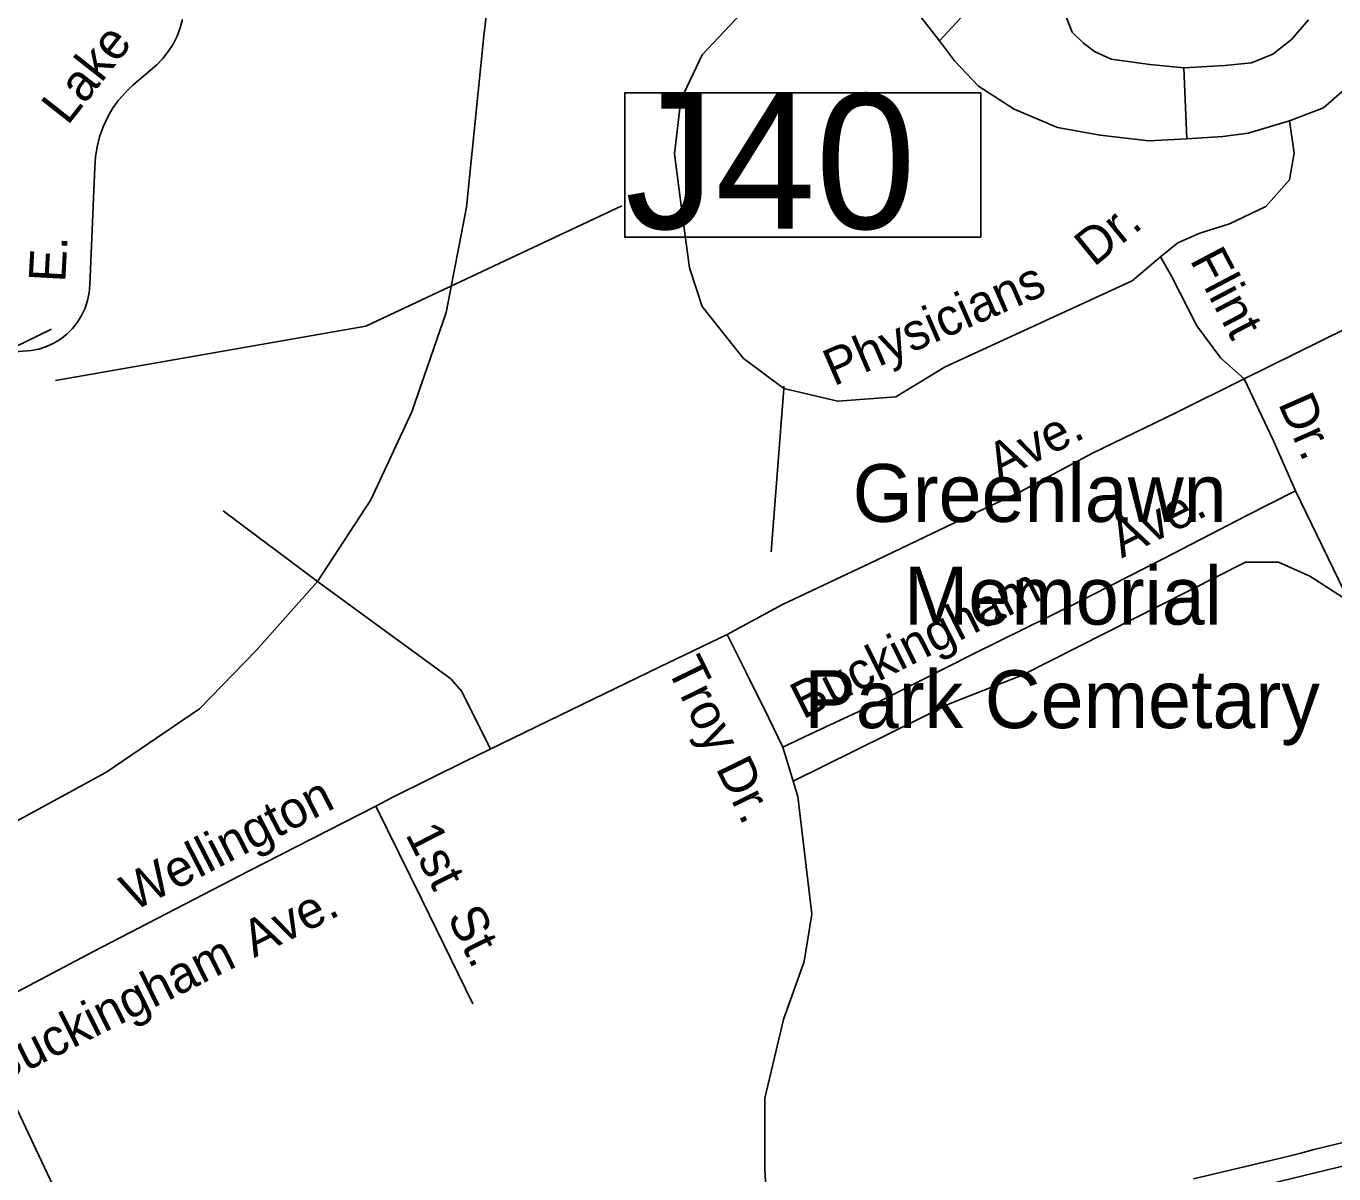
# Model space of a CAD drawing. Extents: x 2290055 to 2389491, y 66597 to 237875.
# Drawn here: x 2322022 to 2325414, y 162814 to 165790 of the extents above; entities that cross this region are included whole.
import ezdxf

# ---------------------------------------------------------------- set-up
doc = ezdxf.new("R2010")
doc.units = 0
for name, color, linetype in [('Exist Cultural Cemetery Label', 7, 'Continuous'), ('Exist Road Non-System Structure Non-Sys Other Number Label', 7, 'Continuous'), ('Exist Road Non-System Type 51', 7, 'Continuous'), ('Exist Road Non-System Type 51 Label', 7, 'Continuous'), ('Exist Road Primary US Divided Attributed', 7, 'Continuous'), ('Exist Road Primary US UnDivided 4 Lane Attributed', 7, 'Continuous')]:
    doc.layers.add(name, color=color, linetype=linetype)

msp = doc.modelspace()

# ---------------------------------------------------------------- linework, layer by layer
at = {"layer": 'Exist Road Non-System Structure Non-Sys Other Number Label'}
msp.add_lwpolyline([(2324498.4, 165616.7), (2323575.2, 165616.7), (2323575.2, 165242.9), (2324498.4, 165242.9)], close=True, dxfattribs=at)
msp.add_lwpolyline([(2322098.5, 164871.1), (2322903.4, 165011.9), (2323567.4, 165323.8)], dxfattribs=at)
at = {"layer": 'Exist Road Non-System Type 51'}
for p, q in [((2325032.8, 165498), (2325025.5, 165681.8)), ((2321986.9, 164954.4), (2322088.5, 165004.4))]:
    msp.add_line(p, q, dxfattribs=at)
for points in [[(2325007.9, 166225.3), (2324939.3, 166194.3), (2324839.2, 166144.4), (2324737.4, 166086.6), (2324639.9, 166020.7), (2324391.2, 165751.5)], [(2322777.9, 164349.8), (2322916.5, 164561.8), (2323022.4, 164790.1), (2323112, 165047), (2323165, 165320.1), (2323209.8, 165764.5), (2323238.3, 166001), (2323279.1, 166100.9), (2323344.2, 166174.3)], [(2324174.3, 166029.9), (2323982.6, 165899.9), (2323876.6, 165821.7), (2323776.2, 165715.7), (2323720.5, 165598.5), (2323703.8, 165459), (2323726.1, 165291.5), (2323742.8, 165163.2), (2323776.2, 165062.7), (2323882.2, 164928.8), (2323988.1, 164850.6)], [(2324174.3, 166029.9), (2324391.2, 165751.5)], [(2322428.3, 165807.1), (2322421.9, 165785.2), (2322413.7, 165764), (2322403.5, 165743.6), (2322391.2, 165724.4), (2322377.2, 165706.4), (2322361.5, 165689.8), (2322344.4, 165674.8), (2322298.9, 165636.7), (2322279.8, 165618.2), (2322262.2, 165597.9), (2322246.8, 165576), (2322233.3, 165552.9), (2322222, 165528.5), (2322213, 165503.2), (2322206.4, 165477.2), (2322202.5, 165450.7), (2322200.9, 165423.9), (2322187.2, 165119.1), (2322185.5, 165098.5), (2322181.4, 165078.2), (2322175.1, 165058.6), (2322166.2, 165039.8), (2322155.2, 165022.2), (2322142.5, 165005.9), (2322127.9, 164991.3), (2322111.7, 164978.5), (2322094.1, 164967.7), (2322075.2, 164959), (2322055.5, 164952.5), (2322035.2, 164948.4), (2321916.5, 164938.9)], [(2325025.5, 165681.8), (2324937.2, 165690.2), (2324836.6, 165704.2), (2324793.8, 165724.5), (2324764.7, 165745.4), (2324735.7, 165774.4), (2324720, 165813.8)], [(2325348.8, 165806.5), (2325304.5, 165754.9), (2325256.2, 165716.9), (2325200.9, 165694.7), (2325131.3, 165688), (2325025.5, 165681.8)], [(2324391.2, 165751.5), (2324430.4, 165700.3), (2324493.1, 165634.5), (2324585.4, 165574.2), (2324697.5, 165526.7), (2324808.3, 165507.2), (2324934.9, 165492.2), (2325032.8, 165498)], [(2325776.1, 165754.4), (2325709.4, 165734.8), (2325588.4, 165714), (2325492, 165670.1), (2325387.7, 165578), (2325299.1, 165544.3), (2325192.1, 165512.2), (2325126.4, 165503.7), (2325032.8, 165498)], [(2324891.4, 165129.7), (2324965, 165191.7), (2325009.8, 165228.4), (2325066.8, 165252.9), (2325144.2, 165277.3), (2325237.9, 165322.2), (2325299, 165391.5), (2325311.3, 165460.8), (2325299.1, 165544.3)], [(2325911.8, 165240.7), (2325446.4, 165006), (2325181.5, 164875.7)], [(2324965, 165191.7), (2324993.1, 165141.2), (2325059.4, 165012.9), (2325121.3, 164928.9), (2325181.5, 164875.7)], [(2323988.1, 164856.2), (2323988.1, 164850.6), (2324127.5, 164817.2), (2324278.1, 164828.3), (2324406.3, 164906.4), (2324891.4, 165129.7)], [(2323841.1, 164212.3), (2323984.1, 164290.1), (2324211.9, 164397.2), (2324412.2, 164493.1), (2324602.6, 164582.7), (2324786.8, 164681.9), (2325004.8, 164786.7), (2325181.5, 164875.7)], [(2325181.5, 164875.7), (2325257.7, 164714.6), (2325315.1, 164584.6), (2325187.3, 164519.9), (2324973.8, 164409.3), (2324742.5, 164291.9), (2324479.5, 164161.7), (2324204.7, 164022.8), (2324057.4, 163955), (2323984.9, 163919.9), (2323947.8, 163996.6), (2323891, 164112.2), (2323841.1, 164212.3)], [(2323988.1, 164850.6), (2323954.7, 164426.5)], [(2325315.1, 164584.6), (2325453.9, 164298)], [(2322229.1, 163854.7), (2322472.4, 164019.6), (2322619, 164170.4), (2322777.9, 164349.8), (2322533.5, 164533.3)], [(2325562, 164276.2), (2325453.9, 164298), (2325352, 164363.2), (2325270.5, 164399.9), (2325185, 164399.9), (2324606.4, 164106.4), (2324419, 164033)], [(2322777.9, 164349.8), (2323124.2, 164097), (2323152.8, 164064.4)], [(2323841.1, 164212.3), (2323664.6, 164127.5), (2323407.3, 164003.1), (2323162, 163883.4), (2322973.7, 163790), (2322929.4, 163767.4)], [(2323152.8, 164064.4), (2323227.3, 163915.3)], [(2324419, 164033), (2324011.9, 163831.5)], [(2323984.9, 163919.9), (2324023.8, 163792.5), (2324048.3, 163588.6), (2324060.5, 163486.7), (2324040.1, 163364.4), (2323987.2, 163213.5), (2323938.3, 163009.7), (2323938.3, 162826.2)], [(2321717.6, 163576.2), (2322229.1, 163854.7)], [(2322929.4, 163767.4), (2322600.8, 163599), (2322195.3, 163389), (2321895.3, 163231.1)], [(2322929.4, 163767.4), (2323048.5, 163524.9)], [(2323048.5, 163524.9), (2323181.4, 163254.2)], [(2323938.3, 162826.2), (2323952.9, 162547.2)]]:
    msp.add_lwpolyline(points, dxfattribs=at)
at = {"layer": 'Exist Road Primary US Divided Attributed'}
for points in [[(2326589.3, 163173.5), (2326442.5, 163138), (2326335.1, 163111.6), (2326095.8, 163052.7), (2326023.2, 163035.8), (2325829.7, 162989.8), (2325790.4, 162978.6), (2325673, 162951.7), (2325596.3, 162932.5), (2325555.8, 162923.6), (2325359.9, 162875.5), (2325328.6, 162867.1), (2325286.9, 162856.6), (2325050.8, 162800.9)], [(2322274.2, 162403.6), (2322493.2, 162403.7), (2322614.4, 162406), (2322660, 162405.2), (2322809.8, 162408.3), (2322946.8, 162411), (2323218.4, 162416.1), (2323286.5, 162420.7), (2323458.9, 162430.4), (2323617.9, 162444.6), (2323824.1, 162470.9), (2323983.9, 162497.2), (2324109.1, 162519.2), (2324220.6, 162541.2), (2324302.5, 162559.4), (2324416.7, 162587.1), (2324518.3, 162612.7), (2324652.4, 162643.9), (2324885.1, 162699.2), (2325782.7, 162917.2), (2325971.8, 162961.9), (2326075, 162985.9), (2326470.4, 163089.7), (2326603.6, 163122.2)]]:
    msp.add_lwpolyline(points, dxfattribs=at)
at = {"layer": 'Exist Road Primary US UnDivided 4 Lane Attributed'}
msp.add_lwpolyline([(2322246.4, 162459.6), (2322208.4, 162536), (2321590.4, 163847.8), (2320784, 165495), (2319717.6, 167662.6), (2319180.2, 168765.1), (2318797.3, 169536), (2318751.5, 169639.5), (2318732.5, 169693.7), (2318721.9, 169751.5)], dxfattribs=at)

# ---------------------------------------------------------------- texts
at = {"layer": 'Exist Cultural Cemetery Label'}
for s, p in [('Greenlawn', (2324166.3, 164504.3)), ('Memorial', (2324299.3, 164238)), ('Park Cemetary', (2324040.7, 163969.4))]:
    msp.add_text(s, height=150, dxfattribs=at).set_placement(p)
at = {"layer": 'Exist Road Non-System Structure Non-Sys Other Number Label'}
msp.add_text('J40', height=350, dxfattribs=at).set_placement((2323575.7, 165264.5))
at = {"layer": 'Exist Road Non-System Type 51 Label'}
for s, rotation, p in [('Lake', 51.7703, (2322129.9, 165530.2)), ('Dr.', 39.2892, (2324792.1, 165163.8)), ('E.', 86.9047, (2322123.6, 165124.2)), ('Flint', 297.7187, (2325039.5, 165183.7)), ('Physicians', 23.4288, (2324117.1, 164855.4)), ('Dr.', 293.7966, (2325268.8, 164811.6)), ('Ave.', 26.5889, (2324546.4, 164610.8)), ('Ave.', 26.6539, (2324864.2, 164409.3)), ('Buckingham', 26.6539, (2324037.1, 163991.2)), ('Troy Dr.', 296.0959, (2323682.7, 164125.8)), ('Wellington', 27.1681, (2322300.3, 163493.3)), ('1st  St.', 296.7833, (2323004.8, 163694.2)), ('Ave.', 26.4745, (2322613.4, 163373.1)), ('Buckingham', 26.4745, (2321946.8, 163041.1))]:
    msp.add_text(s, height=95, rotation=rotation, dxfattribs=at).set_placement(p)

doc.saveas('drawing.dxf')
